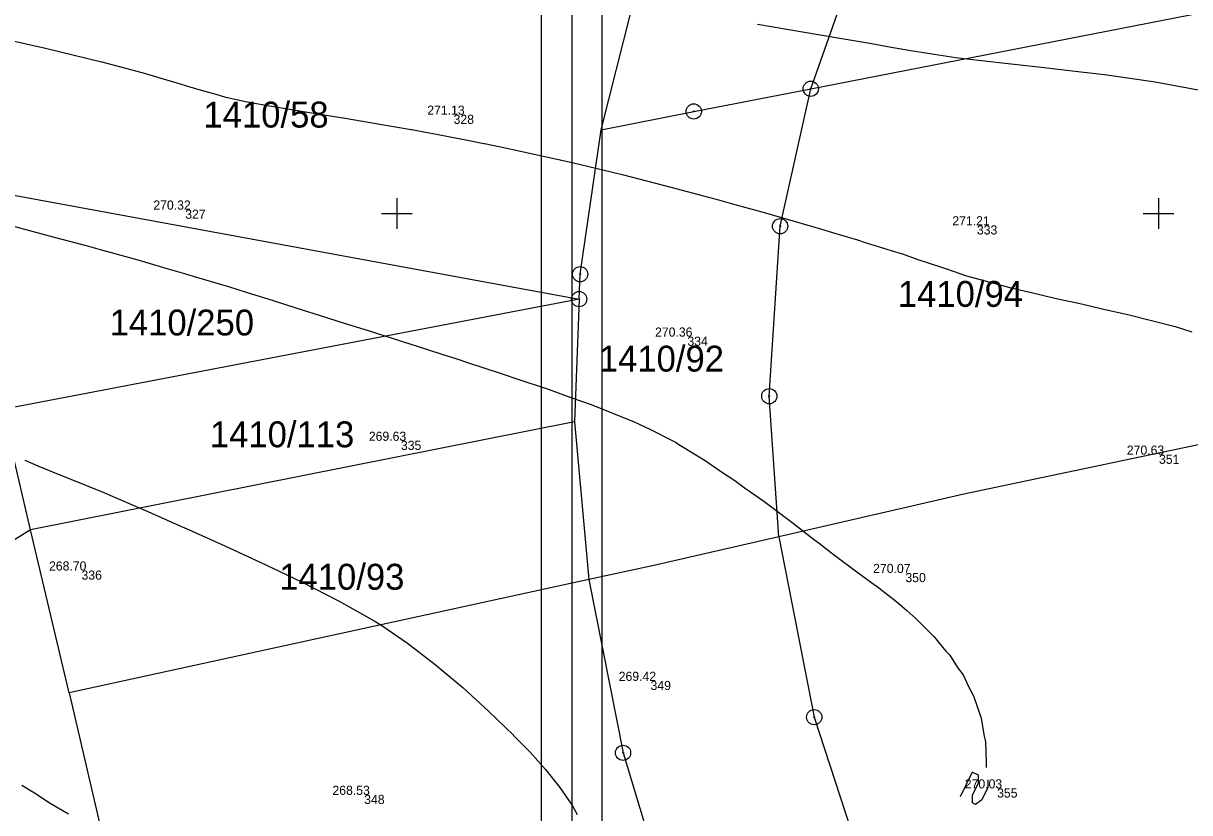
# Model space of a CAD drawing. Extents: x -771260 to -770828, y -1053564 to -1052811.
# Drawn here: x -771074.5 to -770998, y -1053239.3 to -1053187.5 of the extents above; entities that cross this region are included whole.
import ezdxf

# ---------------------------------------------------------------- set-up
doc = ezdxf.new("R2010")
doc.units = 0
for name, color, linetype in [('14_8_2023_krizky', 7, 'Continuous'), ('18_8_2023_ram_gs', 7, 'Continuous'), ('18_8_2023_vypln_ramu', 7, 'Continuous'), ('25_3_2019_krizky_JTSK', 7, 'Continuous'), ('25_3_2019_vrstevnice_interval_po_1m', 7, 'Continuous'), ('25_3_2019_zamereny_bod', 7, 'Continuous'), ('25_3_2019_zamereny_bod_cislo', 7, 'Continuous'), ('25_3_2019_zamereny_bod_vyska', 7, 'Continuous'), ('Default', 7, 'Continuous'), ('DKM_Hranice parcel', 7, 'Continuous'), ('DKM_Parcelní čísla', 7, 'Continuous'), ('DKM_Značky bodu BP', 7, 'Continuous')]:
    doc.layers.add(name, color=color, linetype=linetype)

# ---------------------------------------------------------------- blocks, each defined once
blk = doc.blocks.new('POINT_DISPLAY')
at = {"layer": 'Default'}
blk.add_line((0, 0), (0, 0), dxfattribs=at)
blk = doc.blocks.new('KRIZEK')
at = {"layer": '25_3_2019_krizky_JTSK'}
for p, q in [((0, 10), (0, -10)), ((-10, 0), (10, 0))]:
    blk.add_line(p, q, dxfattribs=at)

msp = doc.modelspace()

# ---------------------------------------------------------------- linework, layer by layer
at = {"layer": '18_8_2023_ram_gs'}
for points in [[(-770830.522, -1053118.46), (-771040.522, -1053118.46), (-771040.522, -1053415.46), (-770830.522, -1053415.46)], [(-770832.522, -1053120.46), (-771038.522, -1053120.46), (-771038.522, -1053413.46), (-770832.522, -1053413.46)]]:
    msp.add_lwpolyline(points, close=True, dxfattribs=at)
at = {"layer": '18_8_2023_vypln_ramu'}
msp.add_lwpolyline([(-771040.522, -1053415.46), (-771036.522, -1053411.46), (-771036.522, -1053122.46), (-770834.522, -1053122.46), (-770830.522, -1053118.46), (-771040.522, -1053118.46)], close=True, dxfattribs=at)
at = {"layer": '25_3_2019_vrstevnice_interval_po_1m'}
for points in [[(-771026.322, -1053187.573), (-771026.322, -1053187.573)], [(-771026.322, -1053187.573), (-771023.244, -1053188.098), (-771022.344, -1053188.244), (-771020.401, -1053188.587), (-771018.95, -1053188.828), (-771017.558, -1053189.079), (-771016.137, -1053189.318), (-771015.547, -1053189.408), (-771014.717, -1053189.551), (-771013.308, -1053189.756), (-771013.3, -1053189.757), (-771011.823, -1053189.925), (-771009.479, -1053190.208), (-771007.497, -1053190.416), (-771005.661, -1053190.641), (-771003.54, -1053190.886), (-771000.218, -1053191.361), (-770999.623, -1053191.458), (-770996.207, -1053192.099)], [(-771023.244, -1053188.098), (-771023.244, -1053188.098)], [(-771076.889, -1053188.291), (-771073.064, -1053189.141), (-771069.377, -1053190.035), (-771069.357, -1053190.04), (-771066.502, -1053190.818), (-771065.498, -1053191.113), (-771064.453, -1053191.433), (-771063.599, -1053191.679), (-771062.851, -1053191.91), (-771061.893, -1053192.168), (-771061.237, -1053192.357), (-771061.234, -1053192.357), (-771059.815, -1053192.679), (-771058.37, -1053192.936), (-771057.828, -1053193.021), (-771056.92, -1053193.182), (-771055.468, -1053193.42), (-771053.402, -1053193.737), (-771051.114, -1053194.141), (-771049.06, -1053194.484), (-771049.025, -1053194.491), (-771048.119, -1053194.67), (-771047.393, -1053194.803), (-771046.51, -1053194.978), (-771046.508, -1053194.979), (-771045.372, -1053195.185), (-771044.289, -1053195.402), (-771044.254, -1053195.409), (-771043.085, -1053195.657), (-771041.872, -1053195.903), (-771038.5, -1053196.657), (-771035.216, -1053197.446), (-771032.011, -1053198.264), (-771029.538, -1053198.935), (-771029.536, -1053198.935), (-771028.875, -1053199.108), (-771027.818, -1053199.41), (-771025.788, -1053199.964), (-771024.385, -1053200.377), (-771022.558, -1053200.898), (-771020.959, -1053201.386), (-771019.762, -1053201.733), (-771019.247, -1053201.903), (-771017.539, -1053202.44), (-771016.831, -1053202.649), (-771016.805, -1053202.659), (-771015.874, -1053202.99), (-771014.236, -1053203.534), (-771013.914, -1053203.63), (-771012.601, -1053204.091), (-771012.6, -1053204.091), (-771009.749, -1053204.862), (-771008.446, -1053205.156), (-771008.419, -1053205.162), (-771006.807, -1053205.559), (-771005.059, -1053205.941), (-771003.796, -1053206.244), (-771001.925, -1053206.661), (-770998.916, -1053207.431), (-770997.815, -1053207.771)], [(-771022.344, -1053188.244), (-771022.344, -1053188.244)], [(-771020.401, -1053188.587), (-771020.401, -1053188.587)], [(-771018.95, -1053188.828), (-771018.95, -1053188.828)], [(-771073.064, -1053189.141), (-771073.064, -1053189.141)], [(-771017.558, -1053189.079), (-771017.558, -1053189.079)], [(-771016.137, -1053189.318), (-771016.137, -1053189.318)], [(-771015.547, -1053189.408), (-771015.547, -1053189.408)], [(-771014.717, -1053189.551), (-771014.717, -1053189.551)], [(-771069.357, -1053190.04), (-771069.357, -1053190.04)], [(-771013.3, -1053189.757), (-771013.3, -1053189.757)], [(-771011.823, -1053189.925), (-771011.823, -1053189.925)], [(-771009.479, -1053190.208), (-771009.479, -1053190.208)], [(-771007.497, -1053190.416), (-771007.497, -1053190.416)], [(-771066.502, -1053190.818), (-771066.502, -1053190.818)], [(-771065.498, -1053191.113), (-771065.498, -1053191.113)], [(-771005.661, -1053190.641), (-771005.661, -1053190.641)], [(-771003.54, -1053190.886), (-771003.54, -1053190.886)], [(-771064.453, -1053191.433), (-771064.453, -1053191.433)], [(-771063.599, -1053191.679), (-771063.599, -1053191.679)], [(-771062.851, -1053191.91), (-771062.851, -1053191.91)], [(-771000.218, -1053191.361), (-771000.218, -1053191.361)], [(-770999.623, -1053191.458), (-770999.623, -1053191.458)], [(-771061.893, -1053192.168), (-771061.893, -1053192.168)], [(-771061.237, -1053192.357), (-771061.237, -1053192.357)], [(-771059.815, -1053192.679), (-771059.815, -1053192.679)], [(-771058.37, -1053192.936), (-771058.37, -1053192.936)], [(-771057.828, -1053193.021), (-771057.828, -1053193.021)], [(-771056.92, -1053193.182), (-771056.92, -1053193.182)], [(-771055.468, -1053193.42), (-771055.468, -1053193.42)], [(-771053.402, -1053193.737), (-771053.402, -1053193.737)], [(-771051.114, -1053194.141), (-771051.114, -1053194.141)], [(-771049.06, -1053194.484), (-771049.06, -1053194.484)], [(-771048.119, -1053194.67), (-771048.119, -1053194.67)], [(-771047.393, -1053194.803), (-771047.393, -1053194.803)], [(-771046.508, -1053194.979), (-771046.508, -1053194.979)], [(-771045.372, -1053195.185), (-771045.372, -1053195.185)], [(-771044.254, -1053195.409), (-771044.254, -1053195.409)], [(-771043.085, -1053195.657), (-771043.085, -1053195.657)], [(-771041.872, -1053195.903), (-771041.872, -1053195.903)], [(-771038.5, -1053196.657), (-771038.5, -1053196.657)], [(-771035.216, -1053197.446), (-771035.216, -1053197.446)], [(-771032.011, -1053198.264), (-771032.011, -1053198.264)], [(-771029.536, -1053198.935), (-771029.536, -1053198.935)], [(-771028.875, -1053199.108), (-771028.875, -1053199.108)], [(-771027.818, -1053199.41), (-771027.818, -1053199.41)], [(-771025.788, -1053199.964), (-771025.788, -1053199.964)], [(-771024.385, -1053200.377), (-771024.385, -1053200.377)], [(-771075.498, -1053200.742), (-771072.488, -1053201.558), (-771070.579, -1053202.06), (-771070.547, -1053202.069), (-771069.482, -1053202.367), (-771067.152, -1053202.997), (-771065.006, -1053203.628), (-771065.005, -1053203.629), (-771063.933, -1053203.931), (-771063.298, -1053204.129), (-771060.978, -1053204.823), (-771059.894, -1053205.173), (-771058.404, -1053205.628), (-771058.049, -1053205.736), (-771056.625, -1053206.196), (-771055.037, -1053206.689), (-771053.464, -1053207.192), (-771051.882, -1053207.683), (-771050.304, -1053208.192), (-771049.012, -1053208.595), (-771048.725, -1053208.69), (-771047.042, -1053209.243), (-771046.071, -1053209.544), (-771045.36, -1053209.786), (-771043.154, -1053210.499), (-771041.998, -1053210.894), (-771040.27, -1053211.465), (-771040.242, -1053211.474), (-771038.579, -1053212.074), (-771037.253, -1053212.54), (-771034.421, -1053213.682), (-771033.381, -1053214.17), (-771031.874, -1053214.928), (-771031.67, -1053215.045), (-771031.667, -1053215.047), (-771029.77, -1053216.208), (-771028.677, -1053216.953), (-771027.802, -1053217.533), (-771027.19, -1053217.983), (-771025.914, -1053218.891), (-771024.076, -1053220.271), (-771022.752, -1053221.293), (-771022.261, -1053221.66), (-771021.276, -1053222.422), (-771019.797, -1053223.532), (-771018.579, -1053224.417), (-771018.562, -1053224.429), (-771017.183, -1053225.495), (-771016.521, -1053226.065), (-771015.898, -1053226.62), (-771014.905, -1053227.618), (-771014.732, -1053227.793), (-771013.954, -1053228.731), (-771013.703, -1053229.008), (-771013.185, -1053229.801), (-771012.832, -1053230.297), (-771012.485, -1053231.012), (-771012.137, -1053231.668), (-771011.888, -1053232.437), (-771011.639, -1053233.131), (-771011.456, -1053234.201), (-771011.358, -1053234.695), (-771011.32, -1053236.045), (-771011.311, -1053236.362)], [(-771022.558, -1053200.898), (-771022.558, -1053200.898)], [(-771072.488, -1053201.558), (-771072.488, -1053201.558)], [(-771020.959, -1053201.386), (-771020.959, -1053201.386)], [(-771019.762, -1053201.733), (-771019.762, -1053201.733)], [(-771019.247, -1053201.903), (-771019.247, -1053201.903)], [(-771070.579, -1053202.06), (-771070.579, -1053202.06)], [(-771069.482, -1053202.367), (-771069.482, -1053202.367)], [(-771017.539, -1053202.44), (-771017.539, -1053202.44)], [(-771016.831, -1053202.649), (-771016.831, -1053202.649)], [(-771067.152, -1053202.997), (-771067.152, -1053202.997)], [(-771015.874, -1053202.99), (-771015.874, -1053202.99)], [(-771065.006, -1053203.628), (-771065.006, -1053203.628)], [(-771063.933, -1053203.931), (-771063.933, -1053203.931)], [(-771063.298, -1053204.129), (-771063.298, -1053204.129)], [(-771014.236, -1053203.534), (-771014.236, -1053203.534)], [(-771013.914, -1053203.63), (-771013.914, -1053203.63)], [(-771012.6, -1053204.091), (-771012.6, -1053204.091)], [(-771060.978, -1053204.823), (-771060.978, -1053204.823)], [(-771009.749, -1053204.862), (-771009.749, -1053204.862)], [(-771059.894, -1053205.173), (-771059.894, -1053205.173)], [(-771058.049, -1053205.736), (-771058.049, -1053205.736)], [(-771008.419, -1053205.162), (-771008.419, -1053205.162)], [(-771006.807, -1053205.559), (-771006.807, -1053205.559)], [(-771056.625, -1053206.196), (-771056.625, -1053206.196)], [(-771005.059, -1053205.941), (-771005.059, -1053205.941)], [(-771003.796, -1053206.244), (-771003.796, -1053206.244)], [(-771055.037, -1053206.689), (-771055.037, -1053206.689)], [(-771053.464, -1053207.192), (-771053.464, -1053207.192)], [(-771001.925, -1053206.661), (-771001.925, -1053206.661)], [(-771051.882, -1053207.683), (-771051.882, -1053207.683)], [(-770998.916, -1053207.431), (-770998.916, -1053207.431)], [(-771050.304, -1053208.192), (-771050.304, -1053208.192)], [(-771049.012, -1053208.595), (-771049.012, -1053208.595)], [(-771047.042, -1053209.243), (-771047.042, -1053209.243)], [(-771046.071, -1053209.544), (-771046.071, -1053209.544)], [(-771045.36, -1053209.786), (-771045.36, -1053209.786)], [(-771043.154, -1053210.499), (-771043.154, -1053210.499)], [(-771041.998, -1053210.894), (-771041.998, -1053210.894)], [(-771040.27, -1053211.465), (-771040.27, -1053211.465)], [(-771038.579, -1053212.074), (-771038.579, -1053212.074)], [(-771037.253, -1053212.54), (-771037.253, -1053212.54)], [(-771034.421, -1053213.682), (-771034.421, -1053213.682)], [(-771033.381, -1053214.17), (-771033.381, -1053214.17)], [(-771031.874, -1053214.928), (-771031.874, -1053214.928)], [(-771031.667, -1053215.047), (-771031.667, -1053215.047)], [(-771074.429, -1053216.195), (-771074.429, -1053216.195)], [(-771074.429, -1053216.195), (-771073.563, -1053216.561), (-771072.119, -1053217.149), (-771071.616, -1053217.346), (-771069.23, -1053218.326), (-771068.846, -1053218.483), (-771066.347, -1053219.561), (-771063.889, -1053220.656), (-771063.866, -1053220.666), (-771061.293, -1053221.828), (-771058.608, -1053223.069), (-771056.21, -1053224.216), (-771053.778, -1053225.455), (-771052.881, -1053225.948), (-771051.485, -1053226.751), (-771050.99, -1053227.057), (-771050.987, -1053227.059), (-771049.304, -1053228.202), (-771047.475, -1053229.607), (-771045.678, -1053231.12), (-771043.973, -1053232.67), (-771042.348, -1053234.251), (-771042.334, -1053234.265), (-771041.258, -1053235.365), (-771040.231, -1053236.503), (-771039.294, -1053237.677), (-771038.469, -1053238.896), (-771038.158, -1053239.457)], [(-771029.77, -1053216.208), (-771029.77, -1053216.208)], [(-771073.563, -1053216.561), (-771073.563, -1053216.561)], [(-771072.119, -1053217.149), (-771072.119, -1053217.149)], [(-771028.677, -1053216.953), (-771028.677, -1053216.953)], [(-771071.616, -1053217.346), (-771071.616, -1053217.346)], [(-771027.802, -1053217.533), (-771027.802, -1053217.533)], [(-771027.19, -1053217.983), (-771027.19, -1053217.983)], [(-771068.846, -1053218.483), (-771068.846, -1053218.483)], [(-771066.347, -1053219.561), (-771066.347, -1053219.561)], [(-771025.914, -1053218.891), (-771025.914, -1053218.891)], [(-771024.076, -1053220.271), (-771024.076, -1053220.271)], [(-771063.889, -1053220.656), (-771063.889, -1053220.656)], [(-771061.293, -1053221.828), (-771061.293, -1053221.828)], [(-771022.752, -1053221.293), (-771022.752, -1053221.293)], [(-771022.261, -1053221.66), (-771022.261, -1053221.66)], [(-771021.276, -1053222.422), (-771021.276, -1053222.422)], [(-771058.608, -1053223.069), (-771058.608, -1053223.069)], [(-771019.797, -1053223.532), (-771019.797, -1053223.532)], [(-771056.21, -1053224.216), (-771056.21, -1053224.216)], [(-771018.579, -1053224.417), (-771018.579, -1053224.417)], [(-771053.778, -1053225.455), (-771053.778, -1053225.455)], [(-771017.183, -1053225.495), (-771017.183, -1053225.495)], [(-771052.881, -1053225.948), (-771052.881, -1053225.948)], [(-771016.521, -1053226.065), (-771016.521, -1053226.065)], [(-771051.485, -1053226.751), (-771051.485, -1053226.751)], [(-771050.987, -1053227.059), (-771050.987, -1053227.059)], [(-771015.898, -1053226.62), (-771015.898, -1053226.62)], [(-771014.732, -1053227.793), (-771014.732, -1053227.793)], [(-771049.304, -1053228.202), (-771049.304, -1053228.202)], [(-771013.954, -1053228.731), (-771013.954, -1053228.731)], [(-771013.703, -1053229.008), (-771013.703, -1053229.008)], [(-771047.475, -1053229.607), (-771047.475, -1053229.607)], [(-771013.185, -1053229.801), (-771013.185, -1053229.801)], [(-771012.832, -1053230.297), (-771012.832, -1053230.297)], [(-771012.485, -1053231.012), (-771012.485, -1053231.012)], [(-771045.678, -1053231.12), (-771045.678, -1053231.12)], [(-771012.137, -1053231.668), (-771012.137, -1053231.668)], [(-771011.888, -1053232.437), (-771011.888, -1053232.437)], [(-771043.973, -1053232.67), (-771043.973, -1053232.67)], [(-771011.639, -1053233.131), (-771011.639, -1053233.131)], [(-771042.348, -1053234.251), (-771042.348, -1053234.251)], [(-771011.456, -1053234.201), (-771011.456, -1053234.201)], [(-771011.358, -1053234.695), (-771011.358, -1053234.695)], [(-771041.258, -1053235.365), (-771041.258, -1053235.365)], [(-771040.231, -1053236.503), (-771040.231, -1053236.503)], [(-771011.207, -1053237.174), (-771011.205, -1053237.681), (-771011.608, -1053238.495), (-771012.013, -1053238.8), (-771012.217, -1053238.699), (-771012.218, -1053238.192), (-771011.815, -1053237.379), (-771011.816, -1053236.871), (-771012.223, -1053236.67), (-771013.03, -1053238.296)], [(-771074.618, -1053237.531), (-771073.786, -1053238.047), (-771072.747, -1053238.71), (-771071.547, -1053239.411)], [(-771039.294, -1053237.677), (-771039.294, -1053237.677)], [(-771073.786, -1053238.047), (-771073.786, -1053238.047)], [(-771072.747, -1053238.71), (-771072.747, -1053238.71)], [(-771038.469, -1053238.896), (-771038.469, -1053238.896)]]:
    msp.add_lwpolyline(points, dxfattribs=at)
at = {"layer": 'DKM_Hranice parcel'}
for p, q in [((-771036.59, -1053194.5), (-771034.59, -1053186.63)), ((-771022.83, -1053191.81), (-770995.47, -1053186.48)), ((-771079.37, -1053198.03), (-771038.03, -1053205.62)), ((-771038.03, -1053205.62), (-771075.89, -1053212.88)), ((-771038.03, -1053205.62), (-771038.33, -1053213.68)), ((-771074.04, -1053220.76), (-771075.89, -1053212.88)), ((-771038.33, -1053213.68), (-771074.04, -1053220.76)), ((-771038.33, -1053213.68), (-771037.4, -1053224.04)), ((-771074.04, -1053220.76), (-771111.89, -1053244.54)), ((-771071.52, -1053231.48), (-771074.04, -1053220.76)), ((-771037.4, -1053224.04), (-771071.52, -1053231.48)), ((-771071.52, -1053231.48), (-771065.57, -1053256.8))]:
    msp.add_line(p, q, dxfattribs=at)
for points in [[(-771022.83, -1053191.81), (-771019.78, -1053183.17), (-771015.92, -1053175.35), (-771011.48, -1053168.66)], [(-771036.59, -1053194.5), (-771030.51, -1053193.3), (-771022.83, -1053191.81)], [(-771024.92, -1053221.22), (-771025.55, -1053212), (-771024.84, -1053200.84), (-771022.83, -1053191.81)], [(-771038.03, -1053205.62), (-771037.97, -1053203.99), (-771036.59, -1053194.5)], [(-770977.19, -1053210.73), (-770985.32, -1053212.64), (-771012.78, -1053218.43), (-771024.92, -1053221.22)], [(-771024.92, -1053221.22), (-771033.13, -1053223.11), (-771037.4, -1053224.04)], [(-771024.92, -1053221.22), (-771022.6, -1053233.07), (-771019.19, -1053243.52), (-771014.57, -1053253.76), (-771009.33, -1053262.49)], [(-771037.4, -1053224.04), (-771035.15, -1053235.41), (-771031.79, -1053246.53), (-771031.85, -1053248.87), (-771033.71, -1053250.46), (-771065.57, -1053256.8)]]:
    msp.add_lwpolyline(points, dxfattribs=at)
at = {"layer": 'DKM_Značky bodu BP'}
for centre, radius in [((-771022.83, -1053191.81), 0.5), ((-771022.83, -1053191.81), 0.0303), ((-771030.51, -1053193.3), 0.5), ((-771030.51, -1053193.3), 0.0303), ((-771024.84, -1053200.84), 0.5), ((-771024.84, -1053200.84), 0.0303), ((-771037.97, -1053203.99), 0.5), ((-771037.97, -1053203.99), 0.0303), ((-771038.03, -1053205.62), 0.5), ((-771038.03, -1053205.62), 0.0303), ((-771025.55, -1053212), 0.5), ((-771025.55, -1053212), 0.0303), ((-771022.6, -1053233.07), 0.5), ((-771022.6, -1053233.07), 0.0303), ((-771035.15, -1053235.41), 0.5), ((-771035.15, -1053235.41), 0.0303)]:
    msp.add_circle(centre, radius, dxfattribs=at)

# ---------------------------------------------------------------- block references
at = {"layer": '14_8_2023_krizky', "xscale": 0.1, "yscale": 0.10000000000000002}
for p in [(-771050, -1053200), (-771000, -1053200)]:
    msp.add_blockref('KRIZEK', p, dxfattribs=at)
at = {"layer": '25_3_2019_zamereny_bod', "xscale": 0.1, "yscale": 0.10000000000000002}
for p in [(-771046.274, -1053193.518), (-771063.889, -1053199.747), (-771011.92, -1053200.781), (-771030.924, -1053208.086), (-771049.732, -1053214.925), (-770999.966, -1053215.837), (-771070.701, -1053223.442), (-771016.613, -1053223.604), (-771033.346, -1053230.687), (-771010.595, -1053237.748), (-771052.142, -1053238.17)]:
    msp.add_blockref('POINT_DISPLAY', p, dxfattribs=at)

# ---------------------------------------------------------------- texts
at = {"layer": '25_3_2019_zamereny_bod_cislo'}
for s, p in [('328', (-771046.274, -1053194.118)), ('327', (-771063.889, -1053200.347)), ('333', (-771011.92, -1053201.381)), ('334', (-771030.924, -1053208.686)), ('335', (-771049.732, -1053215.525)), ('351', (-770999.966, -1053216.437)), ('336', (-771070.701, -1053224.042)), ('350', (-771016.613, -1053224.204)), ('349', (-771033.346, -1053231.287)), ('355', (-771010.595, -1053238.348)), ('348', (-771052.142, -1053238.77))]:
    msp.add_text(s, height=0.6, dxfattribs=at).set_placement(p)
at = {"layer": '25_3_2019_zamereny_bod_vyska'}
for s, p in [('271.13 ', (-771048.002, -1053193.518)), ('270.32 ', (-771065.985, -1053199.747)), ('271.21 ', (-771013.534, -1053200.781)), ('270.36 ', (-771033.048, -1053208.086)), ('269.63 ', (-771051.838, -1053214.925)), ('270.63 ', (-771002.078, -1053215.837)), ('268.70 ', (-771072.833, -1053223.442)), ('270.07 ', (-771018.733, -1053223.604)), ('269.42 ', (-771035.435, -1053230.687)), ('270.03 ', (-771012.717, -1053237.748)), ('268.53 ', (-771054.228, -1053238.17))]:
    msp.add_text(s, height=0.6, dxfattribs=at).set_placement(p)
at = {"layer": 'DKM_Parcelní čísla'}
for s, p in [('1410/58', (-771062.696, -1053194.36)), ('1410/94', (-771017.11, -1053206.13)), ('1410/250', (-771068.855, -1053208.009)), ('1410/92', (-771036.74, -1053210.38)), ('1410/113', (-771062.275, -1053215.35)), ('1410/93', (-771057.72, -1053224.7))]:
    msp.add_text(s, height=1.7, dxfattribs=at).set_placement(p)

doc.saveas('drawing.dxf')
